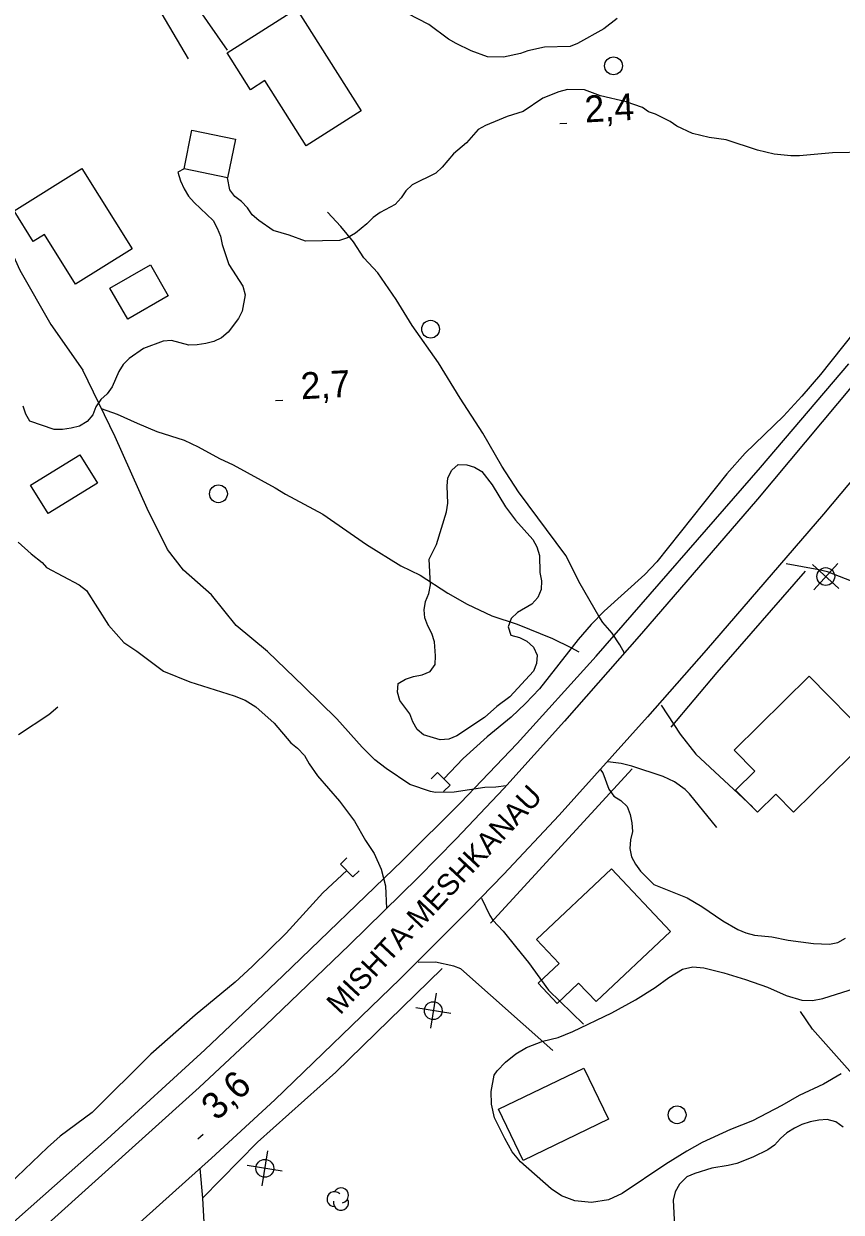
# Model space of a CAD drawing. Extents: x 336540 to 340074, y 5572036 to 5573747.
# Drawn here: x 338596.3 to 338688.2, y 5572627.7 to 5572761.3 of the extents above; entities that cross this region are included whole.
import ezdxf

# ---------------------------------------------------------------- set-up
doc = ezdxf.new("R2010")
doc.units = 0
for name, color, linetype in [('Niveau 15', 7, 'Continuous'), ('Niveau 19', 7, 'Continuous'), ('Niveau 2', 7, 'Continuous'), ('Niveau 21', 7, 'Continuous'), ('Niveau 22', 7, 'Continuous'), ('Niveau 26', 7, 'Continuous'), ('Niveau 3', 7, 'Continuous'), ('Niveau 31', 7, 'Continuous'), ('Niveau 36', 7, 'Continuous'), ('Niveau 4', 7, 'Continuous'), ('Niveau 44', 7, 'Continuous')]:
    doc.layers.add(name, color=color, linetype=linetype)

msp = doc.modelspace()

# ---------------------------------------------------------------- linework, layer by layer
at = {"layer": 'Niveau 19'}
for points in [[(338609.5, 5572775.24), (338610.16, 5572772.21), (338611.09, 5572770.04), (338619.22, 5572758.36)], [(338603.35, 5572771.41), (338604.23, 5572771.1), (338605.06, 5572770.45), (338609.13, 5572766.39), (338609.64, 5572765.78), (338611.38, 5572763.22), (338614.81, 5572757.38)], [(338586.44, 5572760.83), (338586.51, 5572759.15), (338586.41, 5572757.45), (338590.14, 5572749.48), (338592.63, 5572742.96), (338594.04, 5572737.77), (338595.9, 5572733.61), (338599.39, 5572727.5), (338602.98, 5572722.39)], [(338650.58, 5572675.66), (338649.4, 5572675.51), (338648.16, 5572675.48), (338644.73, 5572674.96), (338642.64, 5572674.91), (338642.08, 5572675.01), (338639.75, 5572675.8), (338637.08, 5572677.6), (338635.82, 5572678.58), (338634.39, 5572680.02), (338631.54, 5572683.21), (338627.81, 5572686.84), (338623.76, 5572690.75), (338620.22, 5572693.7), (338617.45, 5572697.14), (338614.29, 5572699.89), (338612.51, 5572702.21), (338610.22, 5572706.84), (338606.63, 5572714.9), (338602.98, 5572722.39)], [(338595.71, 5572703.07), (338597.18, 5572701.76), (338598.43, 5572700.77), (338598.89, 5572700.22), (338602.56, 5572698.26), (338603.41, 5572697.61), (338605.86, 5572693.71), (338607.58, 5572691.78), (338609.07, 5572690.8), (338612.07, 5572688.54), (338615, 5572687.35), (338619.99, 5572685.77), (338621.24, 5572685.29), (338622.43, 5572684.53), (338624.51, 5572682.71), (338626.37, 5572680.49), (338627.11, 5572679.89), (338627.91, 5572679.06), (338628.44, 5572678.12), (338629.36, 5572676.79), (338631.85, 5572673.96), (338633.53, 5572671.69), (338634.75, 5572669.52), (338635.73, 5572668.05), (338636.52, 5572666.28), (338636.99, 5572664.44), (338637.1, 5572661.86)], [(338698.3, 5572689.14), (338695.02, 5572693.05), (338692.66, 5572696.12), (338691.82, 5572697), (338690.67, 5572697.9), (338689.37, 5572698.67), (338686.68, 5572699.71), (338685.7, 5572699.96), (338682.03, 5572700.6)], [(338667.97, 5572684.75), (338670.12, 5572681.48), (338671.9, 5572679.23), (338678.27, 5572673.31)], [(338674.23, 5572671), (338671.17, 5572674.77), (338670.69, 5572675.26), (338669.49, 5572676.12), (338668.22, 5572676.72), (338664.69, 5572677.89), (338663.48, 5572678.16), (338661.98, 5572678.35)], [(338647.79, 5572663.03), (338648.74, 5572661.08), (338649.07, 5572660.55), (338650.23, 5572659.33), (338651.78, 5572657.43), (338653.07, 5572655.81), (338655.34, 5572652.69), (338659.26, 5572648.89)], [(338655.8, 5572645.92), (338645.46, 5572655.08), (338644.67, 5572655.38), (338642.61, 5572655.86), (338640.68, 5572655.82)], [(338616.13, 5572632.64), (338616.45, 5572629.31), (338616.93, 5572620.53), (338618.21, 5572615.88), (338619.77, 5572610.96), (338621.58, 5572606.14), (338623.26, 5572601.95), (338624.94, 5572598.36), (338626.77, 5572594.84), (338628.74, 5572592.57), (338630.75, 5572590.98), (338635.6, 5572588.91)]]:
    msp.add_lwpolyline(points, dxfattribs=at)
at = {"layer": 'Niveau 2'}
for points in [[(338663.05, 5572761.91), (338661.55, 5572760.75), (338658.59, 5572759.11), (338657.75, 5572758.75), (338654.87, 5572758.69), (338653.02, 5572758.26), (338652.18, 5572757.96), (338650.27, 5572757.58), (338648.46, 5572757.59), (338646.65, 5572758.29), (338644.94, 5572759.09), (338644.09, 5572759.58), (338641.86, 5572761.22), (338639.47, 5572762.47)], [(338691.02, 5572746.88), (338687.24, 5572746.8), (338683.52, 5572746.49), (338682.56, 5572746.47), (338680.7, 5572746.65), (338678.83, 5572747.12), (338675.31, 5572748.28), (338673.39, 5572748.52), (338671.52, 5572748.99), (338669.76, 5572749.8), (338669.01, 5572750.34), (338667.36, 5572751.15), (338666.57, 5572751.42), (338665.89, 5572751.91), (338664.07, 5572752.55), (338661.18, 5572753.22), (338659.36, 5572753.91), (338657.45, 5572753.92), (338656.49, 5572753.68), (338654.7, 5572752.96), (338652.47, 5572751.45), (338650.67, 5572750.9), (338649.77, 5572750.54), (338648.26, 5572749.89), (338647.42, 5572749.42), (338646.09, 5572747.93), (338644.65, 5572746.71), (338643.37, 5572745.22), (338642.65, 5572744.53), (338640.02, 5572743.23), (338639.3, 5572742.54), (338638.75, 5572741.74), (338638.09, 5572740.99), (338636.41, 5572740.11), (338635.63, 5572739.53), (338634.91, 5572738.83), (338633.63, 5572737.79), (338632.73, 5572737.27), (338631.84, 5572736.96), (338628, 5572736.88), (338626.18, 5572737.57), (338624.37, 5572738.1), (338622.77, 5572739.19), (338622.03, 5572739.85), (338621.5, 5572740.63), (338620.82, 5572741.34), (338620.07, 5572741.89), (338619.5, 5572742.67), (338619.25, 5572743.99)], [(338614.36, 5572745), (338613.65, 5572744.63), (338613.95, 5572743.67), (338614.36, 5572742.78), (338614.88, 5572741.95), (338615.51, 5572741.23), (338617.64, 5572739.19), (338618.1, 5572738.35), (338618.46, 5572737.46), (338618.64, 5572736.51), (338619.41, 5572734.27), (338620.98, 5572731.82), (338621.22, 5572730.87), (338620.91, 5572729.01), (338620.48, 5572728.21), (338619.32, 5572726.66), (338618.59, 5572726.03), (338617.7, 5572725.61), (338616.8, 5572725.37), (338615.84, 5572725.23), (338614.89, 5572725.21), (338612.96, 5572725.73), (338612, 5572725.66), (338609.82, 5572724.82), (338608.2, 5572723.71), (338607.53, 5572723.02), (338607.04, 5572722.22), (338606.28, 5572720.52), (338605.73, 5572719.72), (338605.01, 5572719.08), (338604.46, 5572718.28), (338604.13, 5572717.37), (338603.47, 5572716.62), (338602.63, 5572716.1), (338601.68, 5572715.85), (338600.72, 5572715.72), (338599.76, 5572715.7), (338597.04, 5572716.65), (338596.57, 5572717.43), (338596.28, 5572718.33)], [(338642.53, 5572691.85), (338642.23, 5572692.8), (338641.76, 5572693.64), (338641.41, 5572694.53), (338641.34, 5572695.43), (338641.49, 5572696.39), (338641.87, 5572697.3), (338642.08, 5572698.26), (338641.92, 5572701.13), (338642.74, 5572702.78), (338643.86, 5572706.47), (338644.01, 5572707.43), (338643.92, 5572709.34), (338644.02, 5572710.3), (338644.46, 5572711.16), (338645.18, 5572711.79), (338646.14, 5572711.76), (338646.99, 5572711.49), (338647.84, 5572711), (338649, 5572709.51), (338650.5, 5572707.01), (338651.6, 5572705.51), (338653.55, 5572703.36), (338654.02, 5572702.52), (338654.32, 5572701.57), (338654.35, 5572699.66), (338654.54, 5572698.7), (338654.5, 5572697.75), (338654.12, 5572696.84), (338653.45, 5572696.09), (338651.83, 5572695.15), (338651.11, 5572694.46), (338650.79, 5572693.55), (338651.09, 5572692.6), (338652.05, 5572692.34), (338652.9, 5572691.91), (338653.65, 5572691.25), (338654.06, 5572690.36), (338653.96, 5572689.4), (338653.63, 5572688.55), (338650.98, 5572685.68), (338649.53, 5572684.57), (338648.14, 5572683.36), (338645.02, 5572681.27), (338644.12, 5572680.91), (338643.16, 5572680.83), (338641.29, 5572681.41), (338640.55, 5572682.01), (338640.08, 5572682.85), (338639.73, 5572683.74), (338638.63, 5572685.24), (338638.34, 5572686.19), (338638.43, 5572687.15), (338639.27, 5572687.67), (338640.17, 5572687.97), (338641.12, 5572688.16), (338642.02, 5572688.52), (338642.57, 5572689.32), (338642.61, 5572690.28), (338642.53, 5572691.85)], [(338661.16, 5572677.48), (338661.44, 5572677.12), (338662.09, 5572675.28), (338662.67, 5572674.5), (338663.46, 5572674.02), (338664.15, 5572673.35), (338664.5, 5572672.46), (338664.69, 5572671.51), (338664.76, 5572670.55), (338664.55, 5572669.59), (338664.46, 5572668.63), (338664.64, 5572667.68), (338665.11, 5572666.85), (338665.68, 5572666.07), (338667.17, 5572664.58), (338670.92, 5572663.09), (338672.57, 5572662.11), (338674.91, 5572660.48), (338676.62, 5572659.5), (338677.52, 5572659.13), (338678.49, 5572658.87), (338680.41, 5572658.68), (338682.27, 5572658.33), (338685.1, 5572657.94), (338686.9, 5572657.87), (338687.86, 5572658.06), (338688.7, 5572658.53)], [(338686.24, 5572642.14), (338683.48, 5572640.85), (338681.55, 5572639.75), (338678.24, 5572638.03), (338675.77, 5572637.05), (338672.59, 5572635.57), (338670.89, 5572634.62), (338668.53, 5572633.13), (338663.62, 5572629.83), (338662.06, 5572629.13), (338660.15, 5572628.83), (338658.29, 5572629.01), (338656.79, 5572629.57), (338655.63, 5572630.36), (338652.19, 5572633.41), (338651.24, 5572634.52), (338650.4, 5572636.01), (338649.26, 5572638.36), (338648.92, 5572639.87), (338648.88, 5572641.3), (338649.21, 5572643.15), (338649.56, 5572643.65), (338650.48, 5572644.62), (338651.65, 5572645.54), (338652.86, 5572646.27), (338654.67, 5572646.97), (338656.4, 5572647.39), (338658.07, 5572648.06), (338662.44, 5572650.15), (338665.09, 5572651.6), (338667.3, 5572652.99), (338668.85, 5572654.14), (338670.37, 5572655.07), (338671.55, 5572655.33), (338672.78, 5572655.19), (338675.02, 5572654.64), (338677.46, 5572653.9), (338679.95, 5572653.02), (338682.04, 5572652.11), (338683.81, 5572651.56), (338684.99, 5572651.52), (338686.15, 5572651.76), (338690.53, 5572653.16)], [(338688.23, 5572643.31), (338686.24, 5572642.14)], [(338688.43, 5572637.31), (338687.63, 5572637.91), (338686.66, 5572638.17), (338685.71, 5572638.1), (338684.75, 5572637.91), (338683.8, 5572637.6), (338682.96, 5572637.19), (338682.12, 5572636.67), (338681.4, 5572636.03), (338680.74, 5572635.29), (338679.96, 5572634.76), (338678.28, 5572633.94), (338676.49, 5572633.23), (338675.53, 5572632.98), (338673.68, 5572632.71), (338671.77, 5572632.11), (338670.88, 5572631.7), (338670.05, 5572630.89), (338669.55, 5572630.04), (338669.34, 5572629.08), (338669.5, 5572626.21)]]:
    msp.add_lwpolyline(points, dxfattribs=at)
at = {"layer": 'Niveau 21'}
for points in [[(338707.69, 5572742.43), (338678.82, 5572707.89), (338665.77, 5572692.78), (338657.14, 5572682.92), (338650.31, 5572675.36), (338644.94, 5572669.69), (338640.66, 5572665.37), (338632.95, 5572657.81), (338623.51, 5572648.73), (338616.07, 5572641.77), (338598.71, 5572626.12)], [(338709.45, 5572733.87), (338686.24, 5572706.19), (338673.03, 5572690.93), (338666.45, 5572683.43), (338656.54, 5572672.36), (338650.26, 5572665.7), (338646.43, 5572661.76), (338638.61, 5572653.92), (338624.55, 5572640.38), (338617.43, 5572633.81), (338605.37, 5572622.98)], [(338482.86, 5572555), (338509.99, 5572566.08), (338518.98, 5572569.82), (338523.18, 5572571.76), (338526.38, 5572573.46), (338528.94, 5572574.93), (338533.68, 5572577.84), (338544.79, 5572585.07), (338550.8, 5572589.31), (338555.06, 5572592.58), (338562.05, 5572598.22), (338570.91, 5572605.62), (338589.58, 5572621.67), (338605.73, 5572635.95), (338616.71, 5572645.98), (338625.48, 5572654.3), (338638.92, 5572667.27), (338645.42, 5572673.76), (338651.8, 5572680.44), (338660.69, 5572690.23), (338679.17, 5572711.43), (338689.09, 5572723.08)], [(338684.16, 5572699.81), (338674.26, 5572688.41), (338669.06, 5572682.25)], [(338664.72, 5572677.56), (338648.82, 5572660.24)], [(338643.38, 5572655.13), (338631.43, 5572643.48), (338622.6, 5572635.62), (338616.45, 5572629.31)]]:
    msp.add_lwpolyline(points, dxfattribs=at)
at = {"layer": 'Niveau 22'}
for points in [[(338663.86, 5572690.59), (338663.36, 5572691.5), (338662.47, 5572692.82), (338661.43, 5572694.03), (338660.97, 5572694.75), (338658.88, 5572698.37), (338657.26, 5572701.54), (338651.94, 5572708.72), (338650.08, 5572711.61), (338647.96, 5572715.32), (338645.4, 5572719.25), (338642.96, 5572723.2), (338640.01, 5572727.42), (338638.21, 5572730.31), (338636.13, 5572733.31), (338634.58, 5572735.02), (338633.39, 5572736.8), (338632, 5572738.52), (338630.5, 5572740.15)], [(338605.05, 5572718.09), (338606.86, 5572717.45), (338609.09, 5572716.42), (338611.31, 5572715.51), (338614.37, 5572714.51), (338615.96, 5572713.75), (338618.36, 5572712.45), (338619.9, 5572711.75), (338624.62, 5572709.15), (338625.76, 5572708.44), (338629.96, 5572706.21), (338634.87, 5572702.8), (338638.74, 5572700.41), (338640.91, 5572699.33), (338644, 5572697.33), (338646.18, 5572696.1), (338648.94, 5572694.79), (338651.8, 5572693.83), (338655.77, 5572692.21), (338657.85, 5572691.21), (338658.72, 5572690.71)], [(338595.74, 5572681.42), (338599.16, 5572683.68), (338600.16, 5572684.55)], [(338708.82, 5572606.14), (338708.38, 5572609.9), (338707.19, 5572613.45), (338706.86, 5572614.23), (338703.4, 5572621.3), (338700.97, 5572625.49), (338698.71, 5572629.85), (338692.89, 5572638.8), (338689.5, 5572643.27), (338685, 5572648.3), (338683.63, 5572650.29)]]:
    msp.add_lwpolyline(points, dxfattribs=at)
at = {"layer": 'Niveau 26'}
for p, q in [((338642.85, 5572677.17), (338642.13, 5572676.47)), ((338642.85, 5572677.17), (338644.26, 5572675.73)), ((338644.26, 5572675.73), (338643.54, 5572675.03)), ((338631.93, 5572666.86), (338632.65, 5572667.56)), ((338633.34, 5572665.42), (338631.93, 5572666.86)), ((338633.34, 5572665.42), (338634.06, 5572666.12))]:
    msp.add_line(p, q, dxfattribs=at)
at = {"layer": 'Niveau 3'}
for p, q in [((338656.58, 5572750.1), (338657.38, 5572750.14)), ((338624.66, 5572718.99), (338625.47, 5572719.03)), ((338615.9, 5572635.97), (338616.5, 5572636.52))]:
    msp.add_line(p, q, dxfattribs=at)
at = {"layer": 'Niveau 31'}
for points in [[(338626.99, 5572762.99), (338634.28, 5572751.54), (338628.08, 5572747.6), (338623.43, 5572754.93), (338621.82, 5572753.91), (338619.2, 5572758.05), (338626.99, 5572762.99)], [(338620.15, 5572748.35), (338619.25, 5572743.99), (338614.36, 5572745), (338615.25, 5572749.36), (338620.15, 5572748.35)], [(338602.87, 5572745.04), (338608.52, 5572736.02), (338602.17, 5572732.05), (338598.67, 5572737.64), (338597.42, 5572736.86), (338595.27, 5572740.3), (338602.87, 5572745.04)], [(338606.03, 5572731.59), (338610.58, 5572734.22), (338612.58, 5572730.75), (338608.04, 5572728.12), (338606.03, 5572731.59)], [(338604.62, 5572709.7), (338599.09, 5572706.28), (338597.12, 5572709.47), (338602.66, 5572712.88), (338604.62, 5572709.7)], [(338676.19, 5572679.69), (338684.64, 5572688), (338691.42, 5572681.11), (338682.85, 5572672.69), (338680.86, 5572674.72), (338678.8, 5572672.7), (338676.35, 5572675.19), (338678.52, 5572677.32), (338676.19, 5572679.69)], [(338653.98, 5572658.41), (338662.39, 5572666.35), (338669.04, 5572659.3), (338660.68, 5572651.41), (338658.71, 5572653.5), (338656.28, 5572651.21), (338654.15, 5572653.47), (338656.52, 5572655.71), (338653.98, 5572658.41)], [(338659.29, 5572643.95), (338662.08, 5572638.19), (338652.48, 5572633.55), (338649.7, 5572639.31), (338659.29, 5572643.95)]]:
    msp.add_lwpolyline(points, dxfattribs=at)
at = {"layer": 'Niveau 36'}
for p, q in [((338687.97, 5572697.84), (338685, 5572700.53)), ((338685.14, 5572697.7), (338687.83, 5572700.67)), ((338642.69, 5572652.36), (338642.05, 5572648.42)), ((338644.34, 5572650.07), (338640.4, 5572650.71)), ((338623.76, 5572634.64), (338623.12, 5572630.7)), ((338625.4, 5572632.35), (338621.47, 5572632.99))]:
    msp.add_line(p, q, dxfattribs=at)
for centre in [(338662.63, 5572756.59), (338642.07, 5572726.99), (338618.23, 5572708.49), (338686.49, 5572699.19), (338642.37, 5572650.39), (338669.78, 5572638.69), (338623.44, 5572632.67)]:
    msp.add_circle(centre, 1, dxfattribs=at)
at = {"layer": 'Niveau 4'}
for points in [[(338700.13, 5572739.92), (338698.3, 5572738.06), (338697.44, 5572736.89), (338694.38, 5572732.15), (338689.69, 5572726.67), (338685.88, 5572721.91), (338683.79, 5572719.46), (338681.73, 5572717.23), (338677.44, 5572713.04), (338675.38, 5572710.73), (338667.51, 5572700.86), (338666.14, 5572699.4), (338661.58, 5572695.31), (338660.13, 5572693.81), (338658.66, 5572692.1), (338654.3, 5572686.56), (338652.75, 5572684.91), (338651.12, 5572683.4), (338648.45, 5572681.17), (338645.74, 5572678.73), (338643.55, 5572676.46)], [(338632.65, 5572666.14), (338629.97, 5572663.62), (338625.84, 5572659.09), (338622.01, 5572655.34), (338620.11, 5572653.61), (338615.6, 5572649.89), (338610.64, 5572645.51), (338604.05, 5572638.93), (338600.45, 5572636.27), (338599.02, 5572635), (338592.96, 5572629.23), (338590.42, 5572626.97)]]:
    msp.add_lwpolyline(points, dxfattribs=at)
at = {"layer": 'Niveau 44'}
for centre, start, end in [((338631.28, 5572629.21), 44.1154, 269.804), ((338632, 5572629.63), 282.2692, 149.7263), ((338632, 5572628.79), 166.9369, 29.6212)]:
    msp.add_arc(centre, 0.844, start, end, dxfattribs=at)

# ---------------------------------------------------------------- texts
at = {"layer": 'Niveau 15'}
msp.add_text('MISHTA-MESHKANAU', height=2.4, rotation=46.9814, dxfattribs=at).set_placement((338631.91, 5572649.83))
at = {"layer": 'Niveau 3'}
for s, rotation, p in [('2,4    ', 3.1182, (338659.46, 5572750.22)), ('2,7    ', 3.1182, (338627.55, 5572719.11)), ('3,6    ', 43.0176, (338618.04, 5572637.92))]:
    msp.add_text(s, height=3, rotation=rotation, dxfattribs=at).set_placement(p)

doc.saveas('drawing.dxf')
